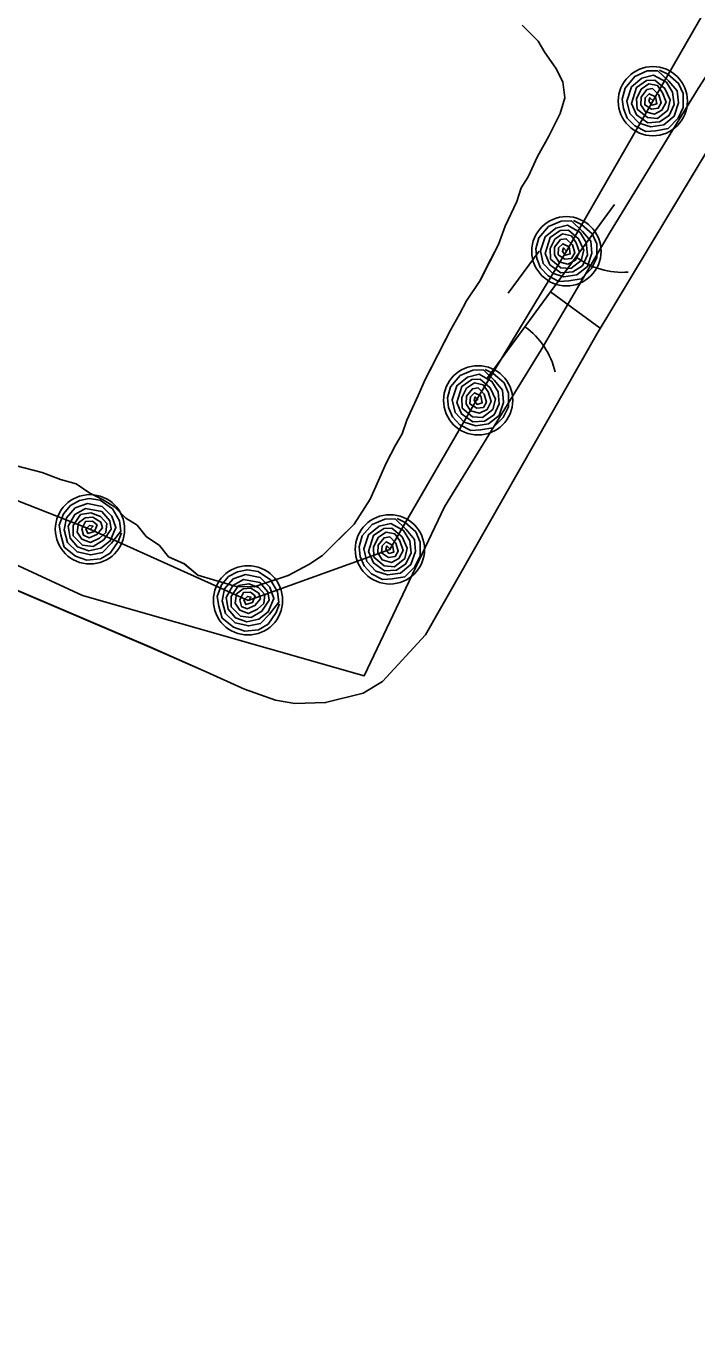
# Model space of a CAD drawing. Extents: x 3905714 to 3926767, y 183354 to 205755.
# Drawn here: x 3916469.5 to 3916624.4, y 193950.9 to 194251.5 of the extents above; entities that cross this region are included whole.
import ezdxf

# ---------------------------------------------------------------- set-up
doc = ezdxf.new("R2010")
doc.units = 0
for name, color, linetype in [('V-RIVR-EDGE', 7, 'Continuous'), ('V-RRAP-FSHR', 7, 'Continuous'), ('V-TOPO-SHOR', 7, 'Continuous'), ('V-WETL-SWMP', 7, 'Continuous')]:
    doc.layers.add(name, color=color, linetype=linetype)

msp = doc.modelspace()

# ---------------------------------------------------------------- linework, layer by layer
at = {"layer": 'V-RIVR-EDGE'}
msp.add_lwpolyline([(3916719.45, 194566.05), (3916751.98, 194467.56), (3916758.48, 194451.76), (3916719.45, 194378.35), (3916678.57, 194326.32), (3916660.91, 194292.87), (3916643.26, 194265.92), (3916624.68, 194237.11), (3916604.23, 194203.66), (3916588.44, 194176.71), (3916566.14, 194140.47), (3916547.55, 194101.45), (3916482.51, 194120.03), (3916458.35, 194131.18), (3916434.19, 194141.4), (3916407.24, 194148.84), (3916380.29, 194154.41), (3916366.36, 194154.41), (3916351.49, 194138.62), (3916305.03, 194022.47), (3916289.23, 193976), (3916272.51, 193941.62)], dxfattribs=at)
at = {"layer": 'V-RRAP-FSHR'}
for points in [[(3916720.43, 194520.9), (3916731.64, 194482.5), (3916728.16, 194445.15), (3916711.61, 194408.74), (3916693.96, 194372.89), (3916674.28, 194338.21), (3916654.1, 194303.53), (3916634.17, 194268.84), (3916614.24, 194234.16), (3916594.28, 194199.5), (3916573.9, 194165.81), (3916553.52, 194130.66), (3916520.76, 194118.89), (3916484.27, 194135.29), (3916447.58, 194149.71), (3916408.69, 194161.11), (3916370.13, 194168.8), (3916342, 194146.7), (3916324.24, 194110.86), (3916306.47, 194075.24), (3916290.31, 194038.45), (3916274.69, 194001.63), (3916259.73, 193964.8), (3916242.28, 193928.59)], [(3916615.8, 194241.32), (3916617.66, 194240.38), (3916620.16, 194238.27), (3916621.25, 194235.93), (3916621.26, 194232.72), (3916620.06, 194230.23), (3916617.75, 194227.85), (3916614.89, 194227.33), (3916612.62, 194227.15), (3916610.09, 194228.43), (3916608.33, 194230.25), (3916607.43, 194232.43), (3916607.17, 194234.63), (3916607.82, 194237.16), (3916610.06, 194239.83), (3916612.96, 194241.13), (3916615.36, 194241.2), (3916617.92, 194238.78), (3916619.88, 194236.55), (3916620.14, 194233.76), (3916619.15, 194230.69), (3916616.74, 194228.73), (3916613.76, 194228.25), (3916611.08, 194229.05), (3916608.96, 194231.28), (3916608.26, 194234.18), (3916609.3, 194237.46), (3916611.7, 194239.46), (3916614.4, 194240.17), (3916617.36, 194238.57), (3916618.81, 194236.21), (3916619.15, 194233.39), (3916618, 194230.87), (3916615.81, 194229.4), (3916613.06, 194229.19), (3916610.47, 194230.98), (3916609.34, 194233.59), (3916610.43, 194237.32), (3916612.76, 194238.95), (3916614.66, 194239.04), (3916617.01, 194237.08), (3916618.25, 194234.48), (3916617.7, 194232.1), (3916615.34, 194230.18), (3916612.98, 194230.35), (3916610.6, 194232.32), (3916610.47, 194234.73), (3916611.55, 194236.91), (3916613.31, 194238.16), (3916615.33, 194237.74), (3916616.5, 194236.12), (3916617.28, 194233.96), (3916616.34, 194232.1), (3916614.63, 194231.16), (3916612.51, 194231.7), (3916611.47, 194233.31), (3916611.51, 194235.08), (3916612.88, 194236.82), (3916614.19, 194237.05), (3916615.6, 194235.62), (3916616.17, 194233.78), (3916615.48, 194232.53), (3916613.93, 194232.3), (3916612.35, 194233.31), (3916612.45, 194234.94), (3916613.39, 194235.89), (3916614.87, 194235.17), (3916615.16, 194233.55), (3916614.02, 194233.23), (3916613.33, 194234.13), (3916613.56, 194234.95), (3916614.28, 194234.2)], [(3916595.93, 194206.63), (3916597.78, 194205.68), (3916600.25, 194203.53), (3916601.3, 194201.18), (3916601.27, 194197.96), (3916600.04, 194195.49), (3916597.7, 194193.14), (3916594.83, 194192.66), (3916592.56, 194192.51), (3916590.05, 194193.83), (3916588.32, 194195.67), (3916587.44, 194197.86), (3916587.21, 194200.07), (3916587.89, 194202.59), (3916590.16, 194205.22), (3916593.09, 194206.48), (3916595.49, 194206.52), (3916598.02, 194204.07), (3916599.94, 194201.81), (3916600.17, 194199.03), (3916599.13, 194195.96), (3916596.7, 194194.04), (3916593.72, 194193.6), (3916591.05, 194194.43), (3916588.95, 194196.69), (3916588.29, 194199.6), (3916589.38, 194202.86), (3916591.8, 194204.83), (3916594.51, 194205.5), (3916597.45, 194203.86), (3916598.87, 194201.49), (3916599.17, 194198.67), (3916597.99, 194196.16), (3916595.78, 194194.72), (3916593.02, 194194.55), (3916590.47, 194196.37), (3916589.37, 194198.99), (3916590.51, 194202.7), (3916592.85, 194204.31), (3916594.76, 194204.37), (3916597.08, 194202.38), (3916598.29, 194199.76), (3916597.7, 194197.39), (3916595.32, 194195.5), (3916592.96, 194195.71), (3916590.61, 194197.71), (3916590.51, 194200.12), (3916591.62, 194202.28), (3916593.4, 194203.51), (3916595.42, 194203.06), (3916596.56, 194201.43), (3916597.31, 194199.26), (3916596.35, 194197.41), (3916594.62, 194196.5), (3916592.51, 194197.07), (3916591.5, 194198.69), (3916591.56, 194200.45), (3916592.95, 194202.18), (3916594.26, 194202.39), (3916595.66, 194200.95), (3916596.2, 194199.1), (3916595.49, 194197.85), (3916593.94, 194197.65), (3916592.37, 194198.68), (3916592.49, 194200.31), (3916593.45, 194201.24), (3916594.92, 194200.5), (3916595.18, 194198.88), (3916594.05, 194198.57), (3916593.36, 194199.48), (3916593.6, 194200.29), (3916594.31, 194199.54)], [(3916575.55, 194172.21), (3916577.4, 194171.26), (3916579.87, 194169.11), (3916580.92, 194166.76), (3916580.89, 194163.55), (3916579.67, 194161.08), (3916577.32, 194158.72), (3916574.45, 194158.24), (3916572.19, 194158.09), (3916569.67, 194159.41), (3916567.94, 194161.25), (3916567.06, 194163.44), (3916566.83, 194165.65), (3916567.51, 194168.17), (3916569.78, 194170.8), (3916572.71, 194172.06), (3916575.11, 194172.1), (3916577.64, 194169.65), (3916579.56, 194167.39), (3916579.79, 194164.61), (3916578.75, 194161.55), (3916576.32, 194159.62), (3916573.34, 194159.18), (3916570.67, 194160.01), (3916568.57, 194162.27), (3916567.92, 194165.18), (3916569, 194168.44), (3916571.42, 194170.41), (3916574.13, 194171.08), (3916577.07, 194169.44), (3916578.49, 194167.07), (3916578.79, 194164.25), (3916577.62, 194161.74), (3916575.4, 194160.3), (3916572.65, 194160.13), (3916570.09, 194161.95), (3916568.99, 194164.58), (3916570.13, 194168.29), (3916572.47, 194169.89), (3916574.38, 194169.95), (3916576.71, 194167.96), (3916577.91, 194165.35), (3916577.32, 194162.97), (3916574.94, 194161.08), (3916572.58, 194161.29), (3916570.23, 194163.29), (3916570.13, 194165.7), (3916571.24, 194167.86), (3916573.02, 194169.09), (3916575.04, 194168.64), (3916576.18, 194167.02), (3916576.93, 194164.84), (3916575.97, 194162.99), (3916574.24, 194162.08), (3916572.13, 194162.65), (3916571.12, 194164.27), (3916571.18, 194166.03), (3916572.57, 194167.76), (3916573.89, 194167.97), (3916575.28, 194166.53), (3916575.82, 194164.68), (3916575.11, 194163.43), (3916573.56, 194163.23), (3916572, 194164.26), (3916572.11, 194165.89), (3916573.07, 194166.82), (3916574.54, 194166.08), (3916574.8, 194164.46), (3916573.67, 194164.15), (3916572.98, 194165.07), (3916573.23, 194165.87), (3916573.93, 194165.12)], [(3916491.55, 194134.45), (3916490.8, 194132.51), (3916488.95, 194129.81), (3916486.73, 194128.5), (3916483.53, 194128.18), (3916480.94, 194129.12), (3916478.34, 194131.18), (3916477.54, 194133.98), (3916477.14, 194136.22), (3916478.17, 194138.86), (3916479.8, 194140.79), (3916481.88, 194141.91), (3916484.05, 194142.38), (3916486.63, 194141.99), (3916489.5, 194140.02), (3916491.08, 194137.26), (3916491.39, 194134.88), (3916489.24, 194132.09), (3916487.2, 194129.92), (3916484.46, 194129.39), (3916481.3, 194130.08), (3916479.12, 194132.28), (3916478.34, 194135.19), (3916478.87, 194137.94), (3916480.89, 194140.27), (3916483.7, 194141.25), (3916487.07, 194140.54), (3916489.29, 194138.35), (3916490.27, 194135.73), (3916488.96, 194132.63), (3916486.77, 194130.95), (3916483.99, 194130.34), (3916481.37, 194131.23), (3916479.69, 194133.27), (3916479.21, 194135.99), (3916480.74, 194138.73), (3916483.22, 194140.12), (3916487.04, 194139.4), (3916488.89, 194137.25), (3916489.17, 194135.36), (3916487.45, 194132.83), (3916484.98, 194131.34), (3916482.56, 194131.66), (3916480.42, 194133.81), (3916480.36, 194136.18), (3916482.09, 194138.74), (3916484.47, 194139.11), (3916486.74, 194138.25), (3916488.16, 194136.62), (3916487.94, 194134.56), (3916486.45, 194133.25), (3916484.37, 194132.26), (3916482.43, 194133), (3916481.33, 194134.62), (3916481.66, 194136.78), (3916483.15, 194137.97), (3916484.92, 194138.11), (3916486.79, 194136.91), (3916487.14, 194135.63), (3916485.87, 194134.09), (3916484.09, 194133.35), (3916482.77, 194133.91), (3916482.39, 194135.42), (3916483.24, 194137.1), (3916484.88, 194137.16), (3916485.91, 194136.31), (3916485.34, 194134.77), (3916483.76, 194134.33), (3916483.32, 194135.42), (3916484.16, 194136.2), (3916484.99, 194136.05), (3916484.31, 194135.27)], [(3916555.17, 194137.8), (3916557.02, 194136.84), (3916559.49, 194134.7), (3916560.54, 194132.34), (3916560.51, 194129.13), (3916559.29, 194126.65), (3916556.94, 194124.3), (3916554.07, 194123.83), (3916551.81, 194123.67), (3916549.29, 194124.99), (3916547.56, 194126.83), (3916546.68, 194129.02), (3916546.45, 194131.23), (3916547.13, 194133.75), (3916549.41, 194136.38), (3916552.33, 194137.64), (3916554.73, 194137.68), (3916557.26, 194135.23), (3916559.18, 194132.97), (3916559.41, 194130.19), (3916558.38, 194127.13), (3916555.94, 194125.2), (3916552.96, 194124.76), (3916550.29, 194125.59), (3916548.2, 194127.85), (3916547.54, 194130.76), (3916548.62, 194134.02), (3916551.04, 194135.99), (3916553.75, 194136.66), (3916556.69, 194135.02), (3916558.11, 194132.65), (3916558.41, 194129.83), (3916557.23, 194127.33), (3916555.02, 194125.88), (3916552.27, 194125.71), (3916549.71, 194127.53), (3916548.61, 194130.16), (3916549.75, 194133.87), (3916552.1, 194135.47), (3916554, 194135.53), (3916556.33, 194133.54), (3916557.53, 194130.93), (3916556.94, 194128.55), (3916554.56, 194126.66), (3916552.21, 194126.87), (3916549.85, 194128.87), (3916549.75, 194131.28), (3916550.86, 194133.45), (3916552.64, 194134.67), (3916554.66, 194134.23), (3916555.8, 194132.6), (3916556.55, 194130.42), (3916555.59, 194128.57), (3916553.86, 194127.66), (3916551.75, 194128.23), (3916550.74, 194129.85), (3916550.8, 194131.61), (3916552.19, 194133.34), (3916553.51, 194133.55), (3916554.9, 194132.11), (3916555.44, 194130.26), (3916554.73, 194129.01), (3916553.18, 194128.81), (3916551.62, 194129.84), (3916551.73, 194131.47), (3916552.69, 194132.4), (3916554.16, 194131.66), (3916554.42, 194130.04), (3916553.29, 194129.73), (3916552.6, 194130.64), (3916552.85, 194131.46), (3916553.55, 194130.7)], [(3916528.03, 194118.05), (3916527.28, 194116.1), (3916525.43, 194113.41), (3916523.21, 194112.1), (3916520.01, 194111.77), (3916517.42, 194112.71), (3916514.82, 194114.78), (3916514.02, 194117.58), (3916513.62, 194119.81), (3916514.65, 194122.46), (3916516.28, 194124.39), (3916518.36, 194125.51), (3916520.53, 194125.97), (3916523.11, 194125.58), (3916525.98, 194123.62), (3916527.56, 194120.86), (3916527.87, 194118.47), (3916525.72, 194115.68), (3916523.68, 194113.52), (3916520.94, 194112.99), (3916517.79, 194113.67), (3916515.6, 194115.87), (3916514.83, 194118.79), (3916515.35, 194121.53), (3916517.37, 194123.87), (3916520.18, 194124.85), (3916523.55, 194124.13), (3916525.77, 194121.95), (3916526.75, 194119.33), (3916525.45, 194116.22), (3916523.25, 194114.55), (3916520.47, 194113.94), (3916517.86, 194114.83), (3916516.17, 194116.86), (3916515.7, 194119.58), (3916517.22, 194122.33), (3916519.7, 194123.71), (3916523.52, 194122.99), (3916525.37, 194120.84), (3916525.65, 194118.96), (3916523.93, 194116.42), (3916521.46, 194114.93), (3916519.04, 194115.25), (3916516.9, 194117.4), (3916516.84, 194119.77), (3916518.57, 194122.33), (3916520.95, 194122.71), (3916523.22, 194121.84), (3916524.64, 194120.21), (3916524.42, 194118.16), (3916522.93, 194116.84), (3916520.85, 194115.85), (3916518.91, 194116.6), (3916517.81, 194118.21), (3916518.14, 194120.38), (3916519.64, 194121.56), (3916521.4, 194121.7), (3916523.27, 194120.51), (3916523.62, 194119.23), (3916522.35, 194117.68), (3916520.57, 194116.94), (3916519.25, 194117.5), (3916518.88, 194119.02), (3916519.72, 194120.69), (3916521.36, 194120.76), (3916522.39, 194119.91), (3916521.82, 194118.37), (3916520.24, 194117.92), (3916519.81, 194119.02), (3916520.64, 194119.8), (3916521.47, 194119.65), (3916520.79, 194118.86)]]:
    msp.add_lwpolyline(points, dxfattribs=at)
for centre in [(3916614.24, 194234.16), (3916594.28, 194199.5), (3916573.9, 194165.08), (3916484.27, 194135.3), (3916553.52, 194130.66), (3916520.76, 194118.89)]:
    msp.add_circle(centre, 8, dxfattribs=at)
at = {"layer": 'V-TOPO-SHOR'}
for points in [[(3916361.62, 194146.9), (3916372.74, 194149.8), (3916381.87, 194149.25), (3916409.94, 194140.95), (3916455.25, 194126.37), (3916498.06, 194108.12), (3916511.1, 194102.36), (3916519.96, 194098.36), (3916527.1, 194095.86), (3916531.54, 194095.09), (3916538.69, 194095.29), (3916547.34, 194097.46), (3916551.79, 194100.15), (3916561.73, 194110.95), (3916601.36, 194180.53), (3916687.05, 194322.86), (3916748.1, 194427.35), (3916752.62, 194439.17), (3916754.15, 194448.53), (3916753.21, 194456.19), (3916751.29, 194465.08), (3916739.52, 194509.32), (3916720.77, 194562.04)], [(3916469.1, 194149.49), (3916473.27, 194148.43), (3916477.44, 194146.83), (3916481.09, 194145.77), (3916484.21, 194143.66), (3916487.34, 194142.08), (3916489.94, 194140.49), (3916492.54, 194137.87), (3916495.14, 194136.28), (3916497.21, 194133.66), (3916500.33, 194131.55), (3916502.41, 194128.93), (3916506.05, 194127.34), (3916509.17, 194124.71), (3916512.83, 194123.64), (3916518.04, 194122.05), (3916522.22, 194122.02), (3916525.36, 194123.05), (3916530.07, 194124.59), (3916534.78, 194127.17), (3916537.93, 194129.24), (3916541.61, 194132.88), (3916545.29, 194136.51), (3916548.97, 194142.24), (3916550.56, 194145.89), (3916552.68, 194150.57), (3916554.79, 194154.74), (3916556.38, 194157.34), (3916557.44, 194160.47), (3916560.08, 194166.2), (3916561.67, 194169.85), (3916563.79, 194174.01), (3916565.37, 194177.14), (3916567.49, 194181.3), (3916569.6, 194184.95), (3916571.18, 194188.07), (3916574.34, 194192.76), (3916575.93, 194195.88), (3916578.57, 194201.09), (3916580.16, 194205.26), (3916582.81, 194210.99), (3916583.87, 194214.12), (3916585.45, 194216.72), (3916587.57, 194221.41), (3916590.21, 194226.1), (3916592.85, 194231.3), (3916593.92, 194234.95), (3916593.42, 194238.61), (3916591.87, 194241.75), (3916589.28, 194245.43), (3916587.73, 194248.05), (3916584.09, 194251.72)]]:
    msp.add_lwpolyline(points, dxfattribs=at)
at = {"layer": 'V-WETL-SWMP'}
for p, q in [((3916601.36, 194180.53), (3916687.05, 194322.86)), ((3916584.09, 194251.72), (3916587.73, 194248.05)), ((3916587.73, 194248.05), (3916589.28, 194245.43)), ((3916589.28, 194245.43), (3916591.87, 194241.75)), ((3916591.87, 194241.75), (3916593.42, 194238.61)), ((3916593.42, 194238.61), (3916593.92, 194234.95)), ((3916593.92, 194234.95), (3916592.85, 194231.3)), ((3916592.85, 194231.3), (3916590.21, 194226.09)), ((3916590.21, 194226.09), (3916587.57, 194221.41)), ((3916587.57, 194221.41), (3916585.45, 194216.72)), ((3916585.45, 194216.72), (3916583.87, 194214.12)), ((3916583.87, 194214.12), (3916582.81, 194210.99)), ((3916582.81, 194210.99), (3916580.16, 194205.26)), ((3916605.4, 194210.27), (3916575.85, 194169.94)), ((3916580.16, 194205.26), (3916578.57, 194201.09)), ((3916578.57, 194201.09), (3916574.34, 194192.76)), ((3916587.95, 194199.51), (3916580.85, 194189.83)), ((3916574.34, 194192.76), (3916571.18, 194188.07)), ((3916590.62, 194190.11), (3916602.07, 194181.72)), ((3916571.18, 194188.07), (3916569.6, 194184.95)), ((3916569.6, 194184.95), (3916567.49, 194181.3)), ((3916567.49, 194181.3), (3916561.67, 194169.85)), ((3916561.73, 194110.95), (3916601.36, 194180.53)), ((3916561.67, 194169.85), (3916560.08, 194166.2)), ((3916560.08, 194166.2), (3916557.44, 194160.47)), ((3916557.44, 194160.47), (3916556.38, 194157.34)), ((3916556.38, 194157.34), (3916554.79, 194154.74)), ((3916554.79, 194154.74), (3916552.68, 194150.57)), ((3916473.27, 194148.43), (3916464.93, 194150.56)), ((3916552.68, 194150.57), (3916550.56, 194145.88)), ((3916477.44, 194146.83), (3916473.27, 194148.43)), ((3916481.09, 194145.77), (3916477.44, 194146.83)), ((3916484.21, 194143.66), (3916481.09, 194145.77)), ((3916550.56, 194145.88), (3916548.98, 194142.24)), ((3916487.34, 194142.08), (3916484.21, 194143.66)), ((3916489.94, 194140.49), (3916487.34, 194142.08)), ((3916548.98, 194142.24), (3916545.29, 194136.51)), ((3916492.54, 194137.87), (3916489.94, 194140.49)), ((3916495.14, 194136.28), (3916492.54, 194137.87)), ((3916497.21, 194133.66), (3916495.14, 194136.28)), ((3916545.29, 194136.51), (3916537.93, 194129.24)), ((3916500.33, 194131.55), (3916497.21, 194133.66)), ((3916502.41, 194128.93), (3916500.33, 194131.55)), ((3916506.06, 194127.34), (3916502.41, 194128.93)), ((3916509.17, 194124.71), (3916506.06, 194127.34)), ((3916534.78, 194127.17), (3916530.07, 194124.59)), ((3916537.93, 194129.24), (3916534.78, 194127.17)), ((3916455.25, 194126.37), (3916498.06, 194108.11)), ((3916512.82, 194123.64), (3916509.17, 194124.71)), ((3916518.04, 194122.05), (3916512.82, 194123.64)), ((3916530.07, 194124.59), (3916522.22, 194122.02)), ((3916522.22, 194122.02), (3916518.04, 194122.05)), ((3916551.79, 194100.15), (3916561.73, 194110.95)), ((3916498.06, 194108.11), (3916511.1, 194102.36)), ((3916511.1, 194102.36), (3916519.96, 194098.36)), ((3916547.34, 194097.46), (3916551.79, 194100.15)), ((3916519.96, 194098.36), (3916527.1, 194095.86)), ((3916538.69, 194095.29), (3916547.34, 194097.46)), ((3916527.1, 194095.86), (3916531.54, 194095.09)), ((3916531.54, 194095.09), (3916538.69, 194095.29))]:
    msp.add_line(p, q, dxfattribs=at)
for centre, start, end in [((3916607.14, 194212.25), 233, 274.5436), ((3916574.49, 194167.69), 13, 54.5436)]:
    msp.add_arc(centre, 17.62, start, end, dxfattribs=at)

doc.saveas('drawing.dxf')
